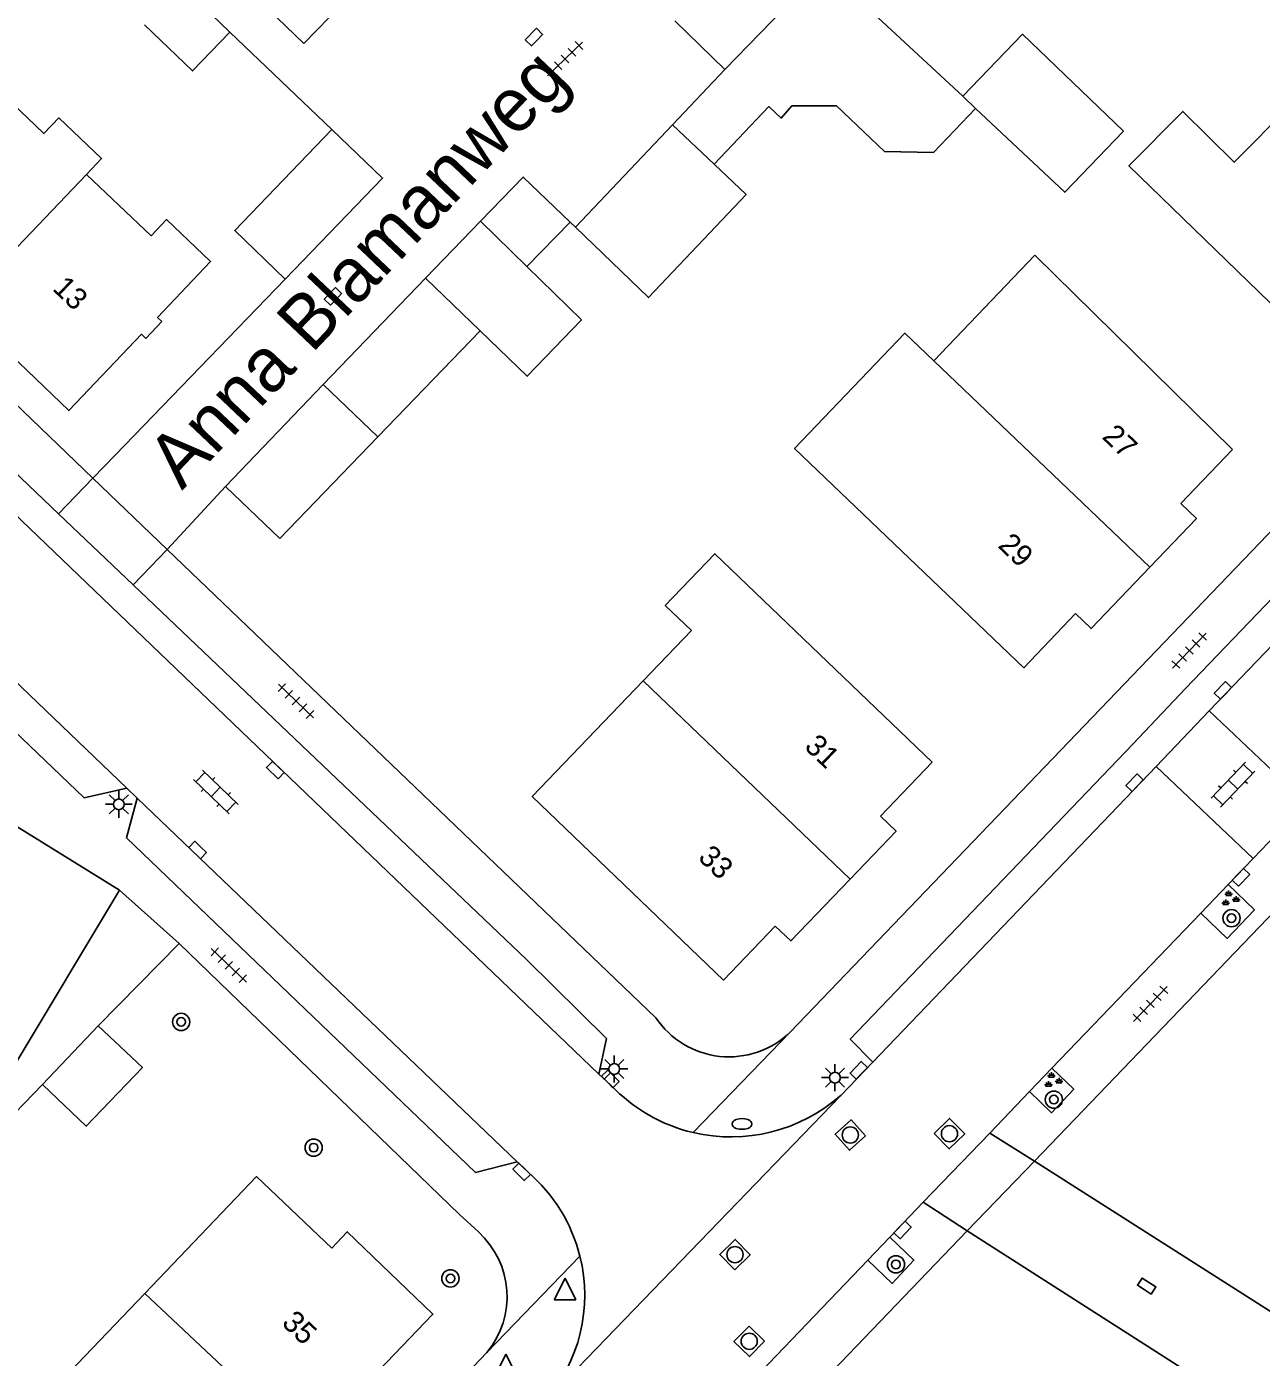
# Model space of a CAD drawing. Extents: x 128999 to 131010, y 395498 to 399007.
# Drawn here: x 130420.7 to 130477.9, y 398151.2 to 398212.9 of the extents above; entities that cross this region are included whole.
import ezdxf

# ---------------------------------------------------------------- set-up
doc = ezdxf.new("R2010")
doc.units = 0
for name, color, linetype in [('gg-afsc-erfafscheiding', 7, 'Continuous'), ('gg-afsc-muur', 7, 'Continuous'), ('gg-anno-huisnummerreeks BGT', 7, 'Continuous'), ('gg-anno-openbare ruimte label', 7, 'Continuous'), ('gg-bbg-bijgebouw', 7, 'Continuous'), ('gg-bbg-gedigitaliseerde bebouwing', 7, 'Continuous'), ('gg-bbg-gedigitaliseerde bijgebouw', 7, 'Continuous'), ('gg-bbg-hoofdgebouw', 7, 'Continuous'), ('gg-bbg-luifel en loopbrug', 7, 'Continuous'), ('gg-bbg-tussenscheiding', 7, 'Continuous'), ('gg-knt-verharding', 7, 'Continuous'), ('gg-knt-verharding nz', 7, 'Continuous'), ('gt-grn-vlakafsluiter', 7, 'Continuous'), ('gt-grn-weggrens', 7, 'Continuous'), ('gt-symb-boom', 7, 'Continuous'), ('gt-symb-brandkraan', 7, 'Continuous'), ('gt-symb-groenvak', 7, 'Continuous'), ('gt-symb-klinker verharding', 7, 'Continuous'), ('gt-symb-kolk', 7, 'Continuous'), ('gt-symb-lichtmast', 7, 'Continuous'), ('gt-symb-rioolschacht', 7, 'Continuous'), ('gt-symb-tegel verharding', 7, 'Continuous'), ('gt-symb-waterafsluiter', 7, 'Continuous')]:
    doc.layers.add(name, color=color, linetype=linetype)

# ---------------------------------------------------------------- blocks, each defined once
blk = doc.blocks.new('gt0-KOLK')
at = {"layer": 'gt-symb-kolk'}
blk.add_lwpolyline([(0, 0), (0.375, 0), (0.375, 0.4), (-0.375, 0.4), (-0.375, 0), (0, 0)], dxfattribs=at)
blk = doc.blocks.new('gt0-TEG1')
at = {"layer": 'gt-symb-tegel verharding'}
for p, q in [((-1.125, 0), (1.125, 0)), ((-0.9, -0.25), (-0.9, 0.25)), ((-0.45, -0.25), (-0.45, 0.25)), ((0, -0.25), (0, 0.25)), ((0.45, -0.25), (0.45, 0.25)), ((0.9, -0.25), (0.9, 0.25))]:
    blk.add_line(p, q, dxfattribs=at)
blk = doc.blocks.new('gt0-BOOM')
at = {"layer": 'gt-symb-boom'}
for radius in [0.4, 0.2]:
    blk.add_circle((0, 0), radius, dxfattribs=at)
blk = doc.blocks.new('gt0-GRVAK')
at = {"layer": 'gt-symb-groenvak'}
for p, q in [((-0.11, 0.189), (-0.228, 0.24)), ((-0.182, 0.153), (0.088, 0.153)), ((-0.091, 0.211), (-0.156, 0.322)), ((-0.047, 0.214), (-0.047, 0.393)), ((-0.004, 0.211), (0.061, 0.322)), ((0.015, 0.189), (0.133, 0.24)), ((0.262, -0.052), (0.197, 0.059)), ((0.305, -0.049), (0.305, 0.13)), ((0.349, -0.052), (0.414, 0.059)), ((-0.245, -0.228), (-0.363, -0.177)), ((-0.318, -0.264), (-0.047, -0.264)), ((-0.226, -0.206), (-0.291, -0.095)), ((-0.183, -0.203), (-0.183, -0.024)), ((-0.139, -0.206), (-0.074, -0.095)), ((-0.12, -0.228), (-0.002, -0.177)), ((0.243, -0.074), (0.125, -0.023)), ((0.17, -0.11), (0.441, -0.11)), ((0.368, -0.074), (0.486, -0.023))]:
    blk.add_line(p, q, dxfattribs=at)
blk = doc.blocks.new('gt0-KL1')
at = {"layer": 'gt-symb-klinker verharding'}
for p, q in [((-1.15, 0.3), (1.15, 0.3)), ((-1, -0.3), (-1, 0.3)), ((-0.5, 0.3), (-0.5, 0.45)), ((0, -0.3), (0, 0.3)), ((0.5, 0.3), (0.5, 0.45)), ((1, -0.3), (1, 0.3)), ((-1.15, -0.3), (1.15, -0.3)), ((-0.5, -0.45), (-0.5, -0.3)), ((0.5, -0.45), (0.5, -0.3))]:
    blk.add_line(p, q, dxfattribs=at)
blk = doc.blocks.new('gt0-RS')
at = {"layer": 'gt-symb-rioolschacht'}
blk.add_lwpolyline([(-0.5, -0.5), (0.5, -0.5), (0.5, 0.5), (-0.5, 0.5)], close=True, dxfattribs=at)
blk.add_circle((0, 0), 0.375, dxfattribs=at)
blk = doc.blocks.new('gt0-LMAST')
at = {"layer": 'gt-symb-lichtmast'}
for p, q in [((-0.005, 0.246), (-0.005, 0.621)), ((-0.182, 0.173), (-0.447, 0.438)), ((0.172, 0.173), (0.437, 0.438)), ((-0.255, -0.004), (-0.63, -0.004)), ((-0.182, -0.181), (-0.447, -0.446)), ((-0.005, -0.254), (-0.005, -0.629)), ((0.437, -0.446), (0.172, -0.181)), ((0.245, -0.004), (0.62, -0.004))]:
    blk.add_line(p, q, dxfattribs=at)
blk.add_circle((-0.005, -0.004), 0.25, dxfattribs=at)
blk = doc.blocks.new('gt0-BR')
at = {"layer": 'gt-symb-brandkraan'}
for centre, radius, start, end in [((-0.244, 0), 0.206, 107.56694, 252.43307), ((0.599, -2.664), 3, 106.89205, 107.56694), ((0, -0.691), 0.938, 73.10799, 106.89205), ((-0.599, -2.664), 3, 72.43309, 73.10799), ((0.244, 0), 0.206, 287.56695, 72.43309), ((0.599, 2.664), 3, 252.43307, 253.10797), ((0, 0.691), 0.938, 253.10797, 286.89206), ((-0.599, 2.664), 3, 286.89206, 287.56695)]:
    blk.add_arc(centre, radius, start, end, dxfattribs=at)
blk = doc.blocks.new('gt0-WAFSL')
at = {"layer": 'gt-symb-waterafsluiter'}
for p, q in [((-0.5, -0.333), (0, 0.667)), ((0, 0.667), (0.5, -0.333)), ((0.5, -0.333), (-0.5, -0.333))]:
    blk.add_line(p, q, dxfattribs=at)

msp = doc.modelspace()

# ---------------------------------------------------------------- linework, layer by layer
at = {"layer": 'gg-afsc-erfafscheiding'}
for p, q in [((130427.75, 398170.4), (130424.002, 398166.591)), ((130440.747, 398157.838), (130427.75, 398170.4)), ((130416.546, 398158.827), (130421.408, 398163.868))]:
    msp.add_line(p, q, dxfattribs=at)
at = {"layer": 'gg-afsc-muur'}
for p, q in [((130434.821, 398208.15), (130430.103, 398212.662)), ((130445.87, 398203.849), (130446.12, 398203.608)), ((130424.786, 398193.046), (130432.657, 398201.208))]:
    msp.add_line(p, q, dxfattribs=at)
msp.add_lwpolyline([(130442.407, 398221.262), (130433.53, 398212.133), (130431.466, 398214.121)], dxfattribs=at)
at = {"layer": 'gg-bbg-bijgebouw'}
for p, q in [((130453.048, 398210.929), (130450.729, 398213.181)), ((130453.048, 398210.929), (130450.616, 398208.359)), ((130450.616, 398208.359), (130446.12, 398203.608)), ((130439.174, 398201.25), (130441.718, 398203.886)), ((130434.423, 398196.314), (130439.174, 398201.25)), ((130429.892, 398191.592), (130434.423, 398196.314)), ((130429.892, 398191.592), (130432.41, 398189.18)), ((130424.002, 398166.591), (130421.408, 398163.868))]:
    msp.add_line(p, q, dxfattribs=at)
for points in [[(130434.821, 398208.15), (130430.326, 398203.46), (130432.657, 398201.208)], [(130432.657, 398201.208), (130437.179, 398205.89), (130434.821, 398208.15)], [(130441.718, 398203.886), (130443.702, 398205.941), (130445.87, 398203.849)], [(130421.408, 398163.868), (130423.442, 398161.93), (130426.047, 398164.659), (130424.002, 398166.591)]]:
    msp.add_lwpolyline(points, dxfattribs=at)
at = {"layer": 'gg-bbg-gedigitaliseerde bebouwing'}
for q in [(130462.729, 398197.414), (130476.58, 398193.31)]:
    msp.add_line((130467.408, 398202.31), q, dxfattribs=at)
for points in [[(130418.52, 398210.768), (130421.483, 398207.956), (130422.168, 398208.678), (130424.154, 398206.793), (130423.456, 398206.062)], [(130480.81, 398197.69), (130471.777, 398206.456), (130474.276, 398208.979), (130476.657, 398206.622), (130479.234, 398209.224)], [(130423.456, 398206.062), (130426.451, 398203.219), (130427.161, 398203.967), (130429.21, 398202.022), (130426.751, 398199.43), (130426.95, 398199.24)], [(130466.9, 398183.19), (130456.277, 398193.351), (130461.389, 398198.695), (130462.729, 398197.414)], [(130462.66, 398178.81), (130452.576, 398188.476), (130450.281, 398186.081), (130451.496, 398184.917), (130449.258, 398182.583)]]:
    msp.add_lwpolyline(points, dxfattribs=at)
at = {"layer": 'gg-bbg-gedigitaliseerde bijgebouw'}
for p, q in [((130464.076, 398209.683), (130457.639, 398215.653)), ((130443.867, 398201.793), (130445.87, 398203.849)), ((130446.404, 398199.323), (130443.867, 398201.793)), ((130441.702, 398198.81), (130436.952, 398193.887)), ((130436.952, 398193.887), (130432.41, 398189.18))]:
    msp.add_line(p, q, dxfattribs=at)
for points in [[(130464.662, 398209.12), (130468.799, 398205.231), (130471.517, 398208.059), (130466.837, 398212.556), (130464.076, 398209.683)], [(130464.662, 398209.12), (130462.715, 398207.081), (130460.45, 398207.124), (130458.225, 398209.24), (130456.15, 398209.235), (130455.656, 398208.675), (130455.086, 398209.209), (130452.55, 398206.529)], [(130446.12, 398203.608), (130449.507, 398200.354), (130454.027, 398205.131), (130452.55, 398206.529)], [(130446.404, 398199.323), (130443.887, 398196.7), (130441.702, 398198.81)]]:
    msp.add_lwpolyline(points, dxfattribs=at)
at = {"layer": 'gg-bbg-hoofdgebouw'}
for p, q in [((130476.58, 398193.31), (130474.181, 398190.802)), ((130469.299, 398185.698), (130466.9, 398183.19)), ((130462.66, 398178.81), (130460.259, 398176.305)), ((130418.764, 398176.721), (130424.99, 398172.87)), ((130424.99, 398172.87), (130420.062, 398164.653)), ((130421.214, 398149.016), (130426.154, 398154.179))]:
    msp.add_line(p, q, dxfattribs=at)
for points in [[(130426.95, 398199.24), (130426.2, 398198.46), (130426.01, 398198.65), (130422.63, 398195.11), (130417.604, 398199.937)], [(130474.181, 398190.802), (130474.901, 398190.113), (130472.744, 398187.856)], [(130472.744, 398187.856), (130470.021, 398185.006), (130469.299, 398185.698)], [(130455.381, 398171.215), (130452.98, 398168.71), (130444.12, 398177.22), (130449.258, 398182.583)], [(130460.259, 398176.305), (130460.981, 398175.613), (130458.846, 398173.385)], [(130458.846, 398173.385), (130456.103, 398170.523), (130455.381, 398171.215)], [(130426.154, 398154.179), (130431.34, 398159.6), (130434.83, 398156.286)], [(130434.83, 398156.286), (130435.543, 398157.037), (130439.514, 398153.218), (130435.945, 398149.498), (130435.204, 398150.194)]]:
    msp.add_lwpolyline(points, dxfattribs=at)
at = {"layer": 'gg-bbg-luifel en loopbrug'}
msp.add_line((130430.103, 398212.662), (130427.878, 398214.797), dxfattribs=at)
msp.add_lwpolyline([(130430.103, 398212.662), (130428.372, 398210.858), (130426.148, 398212.993)], dxfattribs=at)
at = {"layer": 'gg-bbg-tussenscheiding'}
for p, q in [((130457.639, 398215.653), (130453.048, 398210.929)), ((130464.662, 398209.12), (130464.076, 398209.683)), ((130452.55, 398206.529), (130450.616, 398208.359)), ((130423.456, 398206.062), (130417.604, 398199.937)), ((130441.718, 398203.886), (130443.867, 398201.793)), ((130439.174, 398201.25), (130441.702, 398198.81)), ((130462.729, 398197.414), (130472.744, 398187.856)), ((130436.952, 398193.887), (130434.423, 398196.314)), ((130449.258, 398182.583), (130458.846, 398173.385)), ((130426.154, 398154.179), (130432.931, 398147.818))]:
    msp.add_line(p, q, dxfattribs=at)
at = {"layer": 'gg-knt-verharding'}
for p, q in [((130456.065, 398166.289), (130534.527, 398248.06)), ((130423.755, 398191.977), (130376.54, 398237.24)), ((130520.9, 398216.09), (130467.39, 398160.31)), ((130424.786, 398193.046), (130423.755, 398191.977)), ((130429.892, 398191.592), (130427.199, 398188.675)), ((130422.161, 398190.327), (130425.615, 398187.035)), ((130427.199, 398188.675), (130449.85, 398166.96)), ((130479.99, 398176.929), (130475.497, 398181.185)), ((130473.037, 398178.615), (130477.531, 398174.349)), ((130425.811, 398177.138), (130425.324, 398177.605)), ((130477.531, 398174.349), (130479.99, 398176.929)), ((130477.531, 398174.349), (130476.367, 398173.136)), ((130476.367, 398173.136), (130475.1, 398171.814)), ((130475.1, 398171.814), (130468.201, 398164.619)), ((130458.413, 398163.361), (130459.911, 398164.904)), ((130447.201, 398164.345), (130447.764, 398163.834)), ((130468.201, 398164.619), (130467.162, 398163.536)), ((130467.162, 398163.536), (130465.32, 398161.615)), ((130465.32, 398161.615), (130462.243, 398158.406)), ((130443.922, 398159.799), (130443.422, 398160.276)), ((130467.39, 398160.31), (130479.38, 398152.67)), ((130462.243, 398158.406), (130460.696, 398156.792)), ((130441.621, 398157.029), (130440.747, 398157.838)), ((130464.27, 398157.08), (130449.383, 398141.584)), ((130460.696, 398156.792), (130459.672, 398155.725)), ((130459.672, 398155.725), (130453.427, 398149.211)), ((130440.059, 398149.407), (130442.019, 398151.445))]:
    msp.add_line(p, q, dxfattribs=at)
for points in [[(130459.911, 398164.904), (130458.856, 398165.973), (130471.949, 398179.648), (130474.397, 398182.227), (130535.266, 398245.677), (130536.396, 398244.623)], [(130411.863, 398198.221), (130413.412, 398198.755), (130419.717, 398192.656), (130422.161, 398190.327)], [(130425.615, 398187.035), (130443.853, 398169.656), (130447.557, 398166.007), (130447.201, 398164.345)], [(130418.857, 398183.797), (130418.285, 398182.001), (130423.345, 398177.153), (130425.324, 398177.605)], [(130443.422, 398160.276), (130441.485, 398159.782), (130425.306, 398175.296), (130425.811, 398177.138)], [(130476.367, 398173.136), (130477.587, 398171.966), (130476.325, 398170.64), (130475.1, 398171.814)], [(130468.201, 398164.619), (130469.213, 398163.648), (130468.18, 398162.56), (130467.162, 398163.536)], [(130459.672, 398155.725), (130460.799, 398154.644), (130461.804, 398155.73), (130460.696, 398156.792)], [(130480.22, 398145.68), (130479.32, 398147.45), (130464.27, 398157.08)]]:
    msp.add_lwpolyline(points, dxfattribs=at)
for centre, radius, start, end in [((130453.238, 398169.22), 4.072, 213.70465, 313.97126), ((130453.331, 398169.094), 7.659, 223.37579, 256.7434), ((130453.333, 398169.095), 7.661, 256.73293, 311.53663), ((130439.039, 398154.095), 7.509, 13.95842, 49.43378), ((130438.899, 398154.029), 4.051, 320.36793, 47.78581), ((130439.037, 398154.092), 7.511, 318.98938, 13.9761)]:
    msp.add_arc(centre, radius, start, end, dxfattribs=at)
at = {"layer": 'gg-knt-verharding nz'}
for p, q in [((130411.863, 398198.221), (130447.201, 398164.345)), ((130425.324, 398177.605), (130418.857, 398183.797)), ((130473.037, 398178.615), (130475.497, 398181.185)), ((130459.911, 398164.904), (130473.037, 398178.615)), ((130443.422, 398160.276), (130425.811, 398177.138))]:
    msp.add_line(p, q, dxfattribs=at)
msp.add_lwpolyline([(130475.497, 398181.185), (130511.663, 398218.9), (130536.396, 398244.623)], dxfattribs=at)
at = {"layer": 'gt-grn-vlakafsluiter'}
msp.add_line((130423.755, 398191.977), (130427.199, 398188.675), dxfattribs=at)
at = {"layer": 'gt-grn-weggrens'}
for p, q in [((130423.755, 398191.977), (130422.161, 398190.327)), ((130427.199, 398188.675), (130425.615, 398187.035)), ((130427.75, 398170.4), (130424.99, 398172.87)), ((130456.065, 398166.289), (130451.575, 398161.639)), ((130444.705, 398149.163), (130458.413, 398163.361)), ((130465.32, 398161.615), (130467.39, 398160.31)), ((130464.27, 398157.08), (130467.39, 398160.31)), ((130462.243, 398158.406), (130464.27, 398157.08)), ((130442.019, 398151.445), (130446.326, 398155.906))]:
    msp.add_line(p, q, dxfattribs=at)

# ---------------------------------------------------------------- block references
at = {"layer": 'gt-symb-boom'}
for p in [(130476.529, 398171.578), (130427.843, 398166.767), (130468.295, 398163.165), (130433.984, 398160.939), (130440.323, 398154.876)]:
    msp.add_blockref('gt0-BOOM', p, dxfattribs=at)
at = {"layer": 'gt-symb-boom', "rotation": 46.13442163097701}
msp.add_blockref('gt0-BOOM', (130460.976, 398155.528), dxfattribs=at)
at = {"layer": 'gt-symb-brandkraan'}
msp.add_blockref('gt0-BR', (130453.84, 398162.036), dxfattribs=at)
at = {"layer": 'gt-symb-groenvak'}
for p in [(130476.442, 398172.473), (130468.228, 398164.051)]:
    msp.add_blockref('gt0-GRVAK', p, dxfattribs=at)
at = {"layer": 'gt-symb-klinker verharding'}
for p, rotation in [((130476.602, 398177.767), 46.17575680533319), ((130429.45, 398177.429), -43.784571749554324)]:
    msp.add_blockref('gt0-KL1', p, dxfattribs=dict(at, rotation=rotation))
at = {"layer": 'gt-symb-kolk'}
for p, rotation in [((130444.337, 398212.286), 45.76929639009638), ((130435.02, 398200.269), 45.769296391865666), ((130476.275, 398181.997), 46.21542824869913), ((130432.341, 398178.588), 135.97239510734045), ((130472.179, 398177.72), 46.215428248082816), ((130428.741, 398174.885), 136.37742658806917), ((130476.824, 398173.612), -133.78457175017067), ((130459.396, 398164.391), 46.377426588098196), ((130447.595, 398163.984), -45.2431206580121), ((130443.765, 398159.958), 134.59480322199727), ((130461.139, 398157.266), -133.78457174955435), ((130472.485, 398154.355), -32.49757156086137)]:
    msp.add_blockref('gt0-KOLK', p, dxfattribs=dict(at, rotation=rotation))
at = {"layer": 'gt-symb-lichtmast'}
for p in [(130424.959, 398176.861), (130447.922, 398164.591), (130458.153, 398164.189)]:
    msp.add_blockref('gt0-LMAST', p, dxfattribs=at)
at = {"layer": 'gt-symb-rioolschacht'}
for p, rotation in [((130458.858, 398161.524), 132.0425501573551), ((130463.454, 398161.585), -45.405196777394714), ((130453.515, 398155.98), 44.189646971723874), ((130454.174, 398151.963), -134.5948032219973)]:
    msp.add_blockref('gt0-RS', p, dxfattribs=dict(at, rotation=rotation))
at = {"layer": 'gt-symb-tegel verharding'}
for p, rotation in [((130445.638, 398211.413), -135.97239510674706), ((130474.573, 398183.986), 46.17575680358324), ((130433.163, 398181.644), -43.7845717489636), ((130430.052, 398169.393), -43.784571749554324), ((130472.771, 398167.605), 46.17575680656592)]:
    msp.add_blockref('gt0-TEG1', p, dxfattribs=dict(at, rotation=rotation))
at = {"layer": 'gt-symb-waterafsluiter'}
for p in [(130445.637, 398154.219), (130442.897, 398150.694)]:
    msp.add_blockref('gt0-WAFSL', p, dxfattribs=at)

# ---------------------------------------------------------------- texts
at = {"layer": 'gg-anno-huisnummerreeks BGT'}
for s, rotation, p in [('13', 316.1, (130421.837, 398200.726)), ('27', 316.3, (130470.489, 398193.853)), ('29', 316.3, (130465.662, 398188.808)), ('31', 316.2, (130456.684, 398179.479)), ('33', 316.2, (130451.757, 398174.339)), ('35', 316.2, (130432.457, 398152.762))]:
    msp.add_text(s, height=1, rotation=rotation, dxfattribs=at).set_placement(p)
at = {"layer": 'gg-anno-openbare ruimte label'}
msp.add_text('Anna Blamanweg', height=2.5, rotation=46.5, dxfattribs=at).set_placement((130427.88, 398191.384))

doc.saveas('drawing.dxf')
